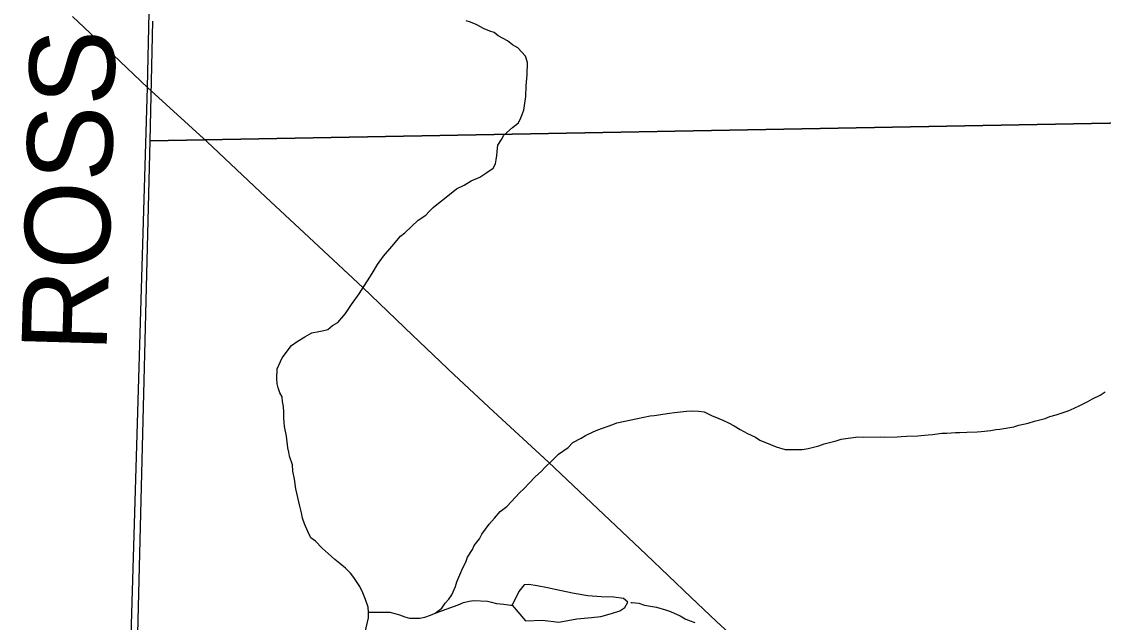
# Model space of a CAD drawing. Extents: x 0 to 34, y -2.3 to 22.
# Drawn here: x 2.402 to 3.123, y 15.091 to 15.492 of the extents above; entities that cross this region are included whole.
import ezdxf

# ---------------------------------------------------------------- set-up
doc = ezdxf.new("R2010")
doc.units = 0
for name, color, linetype in [('GM_X_Minor_River', 7, 'Continuous'), ('GM_X_Section', 7, 'Continuous'), ('GM_X_State_Route', 7, 'Continuous'), ('GM_X_Township', 7, 'Continuous'), ('GM_X_Township_Road', 7, 'Continuous'), ('GM_X_Township_Road_Text', 7, 'Continuous')]:
    doc.layers.add(name, color=color, linetype=linetype)

msp = doc.modelspace()

# ---------------------------------------------------------------- linework, layer by layer
at = {"layer": 'GM_X_Minor_River'}
for p, q in [((2.7011, 15.49196), (2.69808, 15.49281)), ((2.70486, 15.49033), (2.7011, 15.49196)), ((2.7101, 15.48751), (2.70486, 15.49033)), ((2.71385, 15.48588), (2.7101, 15.48751)), ((2.71686, 15.48503), (2.71385, 15.48588)), ((2.71946, 15.48267), (2.71686, 15.48503)), ((2.72583, 15.47945), (2.71946, 15.48267)), ((2.72917, 15.47669), (2.72583, 15.47945)), ((2.73253, 15.47469), (2.72917, 15.47669)), ((2.7377, 15.46921), (2.73253, 15.47469)), ((2.7391, 15.46499), (2.7377, 15.46921)), ((2.73885, 15.45664), (2.7391, 15.46499)), ((2.73827, 15.44944), (2.73885, 15.45664)), ((2.73806, 15.44223), (2.73827, 15.44944)), ((2.73712, 15.43618), (2.73806, 15.44223)), ((2.73665, 15.43316), (2.73712, 15.43618)), ((2.73298, 15.42453), (2.7346, 15.4279)), ((2.7346, 15.4279), (2.73665, 15.43316)), ((2.72325, 15.41646), (2.7291, 15.4216)), ((2.7291, 15.4216), (2.73298, 15.42453)), ((2.71925, 15.40974), (2.72164, 15.41347)), ((2.72164, 15.41347), (2.72325, 15.41646)), ((2.71868, 15.40292), (2.71875, 15.40558)), ((2.71875, 15.40558), (2.71925, 15.40974)), ((2.71615, 15.39426), (2.71775, 15.39725)), ((2.71775, 15.39725), (2.71821, 15.39989)), ((2.71821, 15.39989), (2.71868, 15.40292)), ((2.70724, 15.38844), (2.71188, 15.39135)), ((2.71188, 15.39135), (2.71615, 15.39426)), ((2.6918, 15.38055), (2.69682, 15.38306)), ((2.69682, 15.38306), (2.70146, 15.38596)), ((2.70146, 15.38596), (2.70724, 15.38844)), ((2.6848, 15.37506), (2.6918, 15.38055)), ((2.67624, 15.36809), (2.67975, 15.37103)), ((2.67975, 15.37103), (2.6848, 15.37506)), ((2.66611, 15.35966), (2.67115, 15.36293)), ((2.67115, 15.36293), (2.6735, 15.36552)), ((2.6735, 15.36552), (2.67624, 15.36809)), ((2.65712, 15.35119), (2.66611, 15.35966)), ((2.6485, 15.34195), (2.6544, 15.34899)), ((2.6544, 15.34899), (2.65712, 15.35119)), ((2.64299, 15.33566), (2.6485, 15.34195)), ((2.63903, 15.33008), (2.64299, 15.33566)), ((2.63544, 15.3241), (2.63903, 15.33008)), ((2.62668, 15.31031), (2.63384, 15.32149)), ((2.63384, 15.32149), (2.63544, 15.3241)), ((2.62153, 15.30325), (2.62668, 15.31031)), ((2.61519, 15.29432), (2.61756, 15.29728)), ((2.61756, 15.29728), (2.62153, 15.30325)), ((2.60585, 15.28661), (2.60896, 15.28918)), ((2.60896, 15.28918), (2.61245, 15.29136)), ((2.61245, 15.29136), (2.61519, 15.29432)), ((2.58547, 15.27849), (2.5905, 15.28176)), ((2.5905, 15.28176), (2.59514, 15.28428)), ((2.59514, 15.28428), (2.59973, 15.28528)), ((2.59973, 15.28528), (2.60317, 15.28594)), ((2.60317, 15.28594), (2.60585, 15.28661)), ((2.57527, 15.26777), (2.58159, 15.27594)), ((2.58159, 15.27594), (2.58547, 15.27849)), ((2.57202, 15.26027), (2.57527, 15.26777)), ((2.57183, 15.25382), (2.57202, 15.26027)), ((2.57211, 15.25039), (2.57183, 15.25382)), ((2.5728, 15.24771), (2.57211, 15.25039)), ((2.57384, 15.24426), (2.5728, 15.24771)), ((2.57528, 15.24156), (2.57384, 15.24426)), ((2.57557, 15.23851), (2.57528, 15.24156)), ((2.57623, 15.23507), (2.57557, 15.23851)), ((3.10766, 15.23593), (3.11305, 15.23842)), ((3.11305, 15.23842), (3.11615, 15.24023)), ((3.11615, 15.24023), (3.12116, 15.24274)), ((3.12116, 15.24274), (3.12465, 15.24492)), ((2.5765, 15.23127), (2.57623, 15.23507)), ((2.57639, 15.22747), (2.5765, 15.23127)), ((2.83726, 15.23108), (2.84527, 15.23198)), ((2.84527, 15.23198), (2.84946, 15.23224)), ((2.84946, 15.23224), (2.85325, 15.23212)), ((2.85325, 15.23212), (2.85704, 15.23163)), ((2.85704, 15.23163), (2.86191, 15.2292)), ((3.09189, 15.22956), (3.09996, 15.23236)), ((3.09996, 15.23236), (3.10381, 15.23414)), ((3.10381, 15.23414), (3.10766, 15.23593)), ((2.57669, 15.22442), (2.57639, 15.22747)), ((2.57699, 15.22175), (2.57669, 15.22442)), ((2.79598, 15.22319), (2.79867, 15.22425)), ((2.79867, 15.22425), (2.81244, 15.22726)), ((2.81244, 15.22726), (2.82085, 15.22891)), ((2.82085, 15.22891), (2.82352, 15.22921)), ((2.82352, 15.22921), (2.83383, 15.2308)), ((2.83383, 15.2308), (2.83726, 15.23108)), ((2.86191, 15.2292), (2.86679, 15.22716)), ((2.86679, 15.22716), (2.86942, 15.22594)), ((2.86942, 15.22594), (2.87318, 15.22431)), ((2.87318, 15.22431), (2.87692, 15.2223)), ((3.06699, 15.22271), (3.07311, 15.22404)), ((3.07311, 15.22404), (3.07733, 15.22543)), ((3.07733, 15.22543), (3.0846, 15.22712)), ((3.0846, 15.22712), (3.08768, 15.22855)), ((3.08768, 15.22855), (3.09189, 15.22956)), ((2.57832, 15.21525), (2.57699, 15.22175)), ((2.7779, 15.21575), (2.78291, 15.21826)), ((2.78291, 15.21826), (2.78599, 15.21969)), ((2.78599, 15.21969), (2.79598, 15.22319)), ((2.87692, 15.2223), (2.88103, 15.21989)), ((2.88103, 15.21989), (2.88589, 15.21709)), ((2.88589, 15.21709), (2.89114, 15.21465)), ((3.00941, 15.21644), (3.01552, 15.2174)), ((3.01552, 15.2174), (3.01894, 15.2173)), ((3.01894, 15.2173), (3.02466, 15.21789)), ((3.02466, 15.21789), (3.02769, 15.2178)), ((3.02769, 15.2178), (3.03226, 15.21804)), ((3.03226, 15.21804), (3.03911, 15.21822)), ((3.03911, 15.21822), (3.04178, 15.21852)), ((3.04178, 15.21852), (3.04825, 15.21908)), ((3.04825, 15.21908), (3.0517, 15.21974)), ((3.0517, 15.21974), (3.05436, 15.22004)), ((3.05436, 15.22004), (3.06353, 15.22167)), ((3.06353, 15.22167), (3.06699, 15.22271)), ((2.57924, 15.20763), (2.57832, 15.21525)), ((2.76626, 15.20774), (2.7694, 15.21107)), ((2.7694, 15.21107), (2.77481, 15.21395)), ((2.77481, 15.21395), (2.7779, 15.21575)), ((2.89114, 15.21465), (2.89412, 15.21267)), ((2.89412, 15.21267), (2.90126, 15.20979)), ((2.90126, 15.20979), (2.90502, 15.20816)), ((2.93354, 15.20883), (2.93701, 15.21025)), ((2.93701, 15.21025), (2.94505, 15.21229)), ((2.94505, 15.21229), (2.9485, 15.21332)), ((2.9485, 15.21332), (2.95957, 15.21489)), ((2.95957, 15.21489), (2.96337, 15.21478)), ((2.96337, 15.21478), (2.97439, 15.21483)), ((2.97439, 15.21483), (2.97705, 15.21475)), ((2.97705, 15.21475), (2.9858, 15.21487)), ((2.9858, 15.21487), (2.98846, 15.21517)), ((2.98846, 15.21517), (2.99189, 15.21545)), ((2.99189, 15.21545), (2.9995, 15.2156)), ((2.9995, 15.2156), (3.00636, 15.21616)), ((3.00636, 15.21616), (3.00941, 15.21644)), ((2.57991, 15.20457), (2.57924, 15.20763)), ((2.58022, 15.2019), (2.57991, 15.20457)), ((2.75536, 15.19895), (2.75968, 15.20338)), ((2.75968, 15.20338), (2.76626, 15.20774)), ((2.90502, 15.20816), (2.91105, 15.20646)), ((2.91105, 15.20646), (2.91371, 15.20638)), ((2.91371, 15.20638), (2.92246, 15.2065)), ((2.92246, 15.2065), (2.92628, 15.20715)), ((2.92628, 15.20715), (2.93354, 15.20883)), ((2.58233, 15.19614), (2.58022, 15.2019)), ((2.58259, 15.19195), (2.58233, 15.19614)), ((2.75068, 15.19453), (2.75536, 15.19895)), ((2.58358, 15.1866), (2.58259, 15.19195)), ((2.7405, 15.1842), (2.74402, 15.18789)), ((2.74402, 15.18789), (2.74832, 15.19194)), ((2.74832, 15.19194), (2.75068, 15.19453)), ((2.58453, 15.18012), (2.58358, 15.1866)), ((2.73658, 15.18014), (2.7405, 15.1842)), ((2.58724, 15.16864), (2.58453, 15.18012)), ((2.72835, 15.17164), (2.7311, 15.1746)), ((2.7311, 15.1746), (2.73384, 15.17756)), ((2.73384, 15.17756), (2.73658, 15.18014)), ((2.58825, 15.16405), (2.58724, 15.16864)), ((2.72094, 15.16503), (2.72521, 15.16832)), ((2.72521, 15.16832), (2.72835, 15.17164)), ((2.58891, 15.16061), (2.58825, 15.16405)), ((2.59032, 15.15677), (2.58891, 15.16061)), ((2.71347, 15.15651), (2.71701, 15.16059)), ((2.71701, 15.16059), (2.72094, 15.16503)), ((2.59246, 15.15177), (2.59032, 15.15677)), ((2.59461, 15.14752), (2.59246, 15.15177)), ((2.70872, 15.14982), (2.71347, 15.15651)), ((2.59759, 15.14515), (2.59461, 15.14752)), ((2.60201, 15.14046), (2.59759, 15.14515)), ((2.70356, 15.14237), (2.70711, 15.14682)), ((2.70711, 15.14682), (2.70872, 15.14982)), ((2.60609, 15.13692), (2.60201, 15.14046)), ((2.69915, 15.13452), (2.70234, 15.13975)), ((2.70234, 15.13975), (2.70356, 15.14237)), ((2.61054, 15.13299), (2.60609, 15.13692)), ((2.61388, 15.13023), (2.61054, 15.13299)), ((2.61759, 15.12708), (2.61388, 15.13023)), ((2.6959, 15.1274), (2.69791, 15.13114)), ((2.69791, 15.13114), (2.69915, 15.13452)), ((2.62092, 15.12394), (2.61759, 15.12708)), ((2.62311, 15.12084), (2.62092, 15.12394)), ((2.69183, 15.11803), (2.69468, 15.1244)), ((2.69468, 15.1244), (2.6959, 15.1274)), ((2.62713, 15.11502), (2.62311, 15.12084)), ((2.69099, 15.11501), (2.69183, 15.11803)), ((2.73689, 15.11609), (2.73334, 15.11163)), ((2.73994, 15.11638), (2.73689, 15.11609)), ((2.74561, 15.11546), (2.73994, 15.11638)), ((2.62929, 15.11077), (2.62713, 15.11502)), ((2.63105, 15.10616), (2.62929, 15.11077)), ((2.68656, 15.10641), (2.68854, 15.10939)), ((2.68854, 15.10939), (2.69099, 15.11501)), ((2.73334, 15.11163), (2.72889, 15.10248)), ((2.75241, 15.11412), (2.74561, 15.11546)), ((2.76072, 15.11235), (2.75241, 15.11412)), ((2.77016, 15.11017), (2.76072, 15.11235)), ((2.77924, 15.10877), (2.77016, 15.11017)), ((2.78834, 15.10812), (2.77924, 15.10877)), ((2.63281, 15.10117), (2.63105, 15.10616)), ((2.67755, 15.09718), (2.69292, 15.1028)), ((2.68182, 15.10047), (2.6842, 15.10382)), ((2.6842, 15.10382), (2.68656, 15.10641)), ((2.69292, 15.1028), (2.69638, 15.10421)), ((2.69638, 15.10421), (2.70021, 15.10524)), ((2.70021, 15.10524), (2.70326, 15.10553)), ((2.70326, 15.10553), (2.71237, 15.10525)), ((2.71237, 15.10525), (2.71501, 15.10442)), ((2.71501, 15.10442), (2.7184, 15.10356)), ((2.7184, 15.10356), (2.72333, 15.10303)), ((2.72333, 15.10303), (2.72788, 15.10251)), ((2.72788, 15.10251), (2.72889, 15.10248)), ((2.72889, 15.10248), (2.73771, 15.0921)), ((2.79669, 15.10788), (2.78834, 15.10812)), ((2.80312, 15.10693), (2.79669, 15.10788)), ((2.80609, 15.10456), (2.80312, 15.10693)), ((2.80408, 15.10082), (2.80609, 15.10456)), ((2.80799, 15.1043), (2.80889, 15.10427)), ((2.80889, 15.10427), (2.81344, 15.10376)), ((2.81344, 15.10376), (2.8172, 15.10251)), ((2.8172, 15.10251), (2.8225, 15.10159)), ((2.8225, 15.10159), (2.82515, 15.10113)), ((2.63309, 15.09775), (2.63281, 15.10117)), ((2.63298, 15.09395), (2.63309, 15.09775)), ((2.63309, 15.09775), (2.64715, 15.0977)), ((2.64715, 15.0977), (2.65055, 15.09684)), ((2.65055, 15.09684), (2.65357, 15.09599)), ((2.65357, 15.09599), (2.65733, 15.09474)), ((2.65733, 15.09474), (2.66035, 15.09389)), ((2.66718, 15.09369), (2.67063, 15.09435)), ((2.67063, 15.09435), (2.67446, 15.09575)), ((2.67446, 15.09575), (2.67755, 15.09718)), ((2.67755, 15.09718), (2.68182, 15.10047)), ((2.77195, 15.09339), (2.78185, 15.09424)), ((2.78185, 15.09424), (2.78795, 15.09482)), ((2.78795, 15.09482), (2.79523, 15.09689)), ((2.79523, 15.09689), (2.8006, 15.09864)), ((2.8006, 15.09864), (2.80408, 15.10082)), ((2.82515, 15.10113), (2.83118, 15.09943)), ((2.83118, 15.09943), (2.83457, 15.09819)), ((2.83457, 15.09819), (2.84094, 15.09534)), ((2.84094, 15.09534), (2.84431, 15.09334)), ((2.63081, 15.08452), (2.63298, 15.09395)), ((2.66035, 15.09389), (2.66718, 15.09369)), ((2.73771, 15.0921), (2.74912, 15.09253)), ((2.74912, 15.09253), (2.7601, 15.09107)), ((2.7601, 15.09107), (2.77195, 15.09339)), ((2.84431, 15.09334), (2.84693, 15.09212)), ((2.84693, 15.09212), (2.8507, 15.09087))]:
    msp.add_line(p, q, dxfattribs=at)
at = {"layer": 'GM_X_Section'}
for p, q in [((2.48719, 15.41263), (2.48913, 15.49252)), ((2.48719, 15.41263), (2.48913, 15.49252)), ((3.3991, 15.42954), (2.48719, 15.41263)), ((2.48719, 15.41263), (3.3991, 15.42954)), ((2.46448, 14.49183), (2.48719, 15.41263)), ((2.46448, 14.49183), (2.48719, 15.41263))]:
    msp.add_line(p, q, dxfattribs=at)
at = {"layer": 'GM_X_State_Route'}
for p, q in [((2.43544, 15.49556), (2.46259, 15.47011)), ((2.46259, 15.47011), (2.4855, 15.44815)), ((2.4855, 15.44815), (2.52522, 15.41191)), ((2.52522, 15.41191), (2.56441, 15.37507)), ((2.56441, 15.37507), (2.59653, 15.34512)), ((2.59653, 15.34512), (2.62926, 15.31475)), ((2.62926, 15.31475), (2.6624, 15.28284)), ((2.6624, 15.28284), (2.6902, 15.25637)), ((2.6902, 15.25637), (2.71637, 15.23174)), ((2.71637, 15.23174), (2.7532, 15.19788)), ((2.7532, 15.19788), (2.78593, 15.1669)), ((2.78593, 15.1669), (2.81825, 15.13632)), ((2.81825, 15.13632), (2.84811, 15.1079)), ((2.84811, 15.1079), (2.86514, 15.09159)), ((2.86514, 15.09159), (2.89059, 15.0685))]:
    msp.add_line(p, q, dxfattribs=at)
at = {"layer": 'GM_X_Township'}
for p, q in [((2.4855, 15.44815), (2.48885, 15.60716)), ((2.4855, 15.44815), (2.48885, 15.60716)), ((2.47178, 14.98755), (2.4855, 15.44815)), ((2.47178, 14.98755), (2.4855, 15.44815))]:
    msp.add_line(p, q, dxfattribs=at)
at = {"layer": 'GM_X_Township_Road'}
for p, q in [((2.4855, 15.44815), (2.48885, 15.60716)), ((2.47178, 14.98755), (2.4855, 15.44815))]:
    msp.add_line(p, q, dxfattribs=at)

# ---------------------------------------------------------------- texts
at = {"layer": 'GM_X_Township_Road_Text'}
msp.add_text('ROSS', height=0.056818, rotation=88.34754, dxfattribs=at).set_placement((2.45813, 15.27098))

doc.saveas('drawing.dxf')
